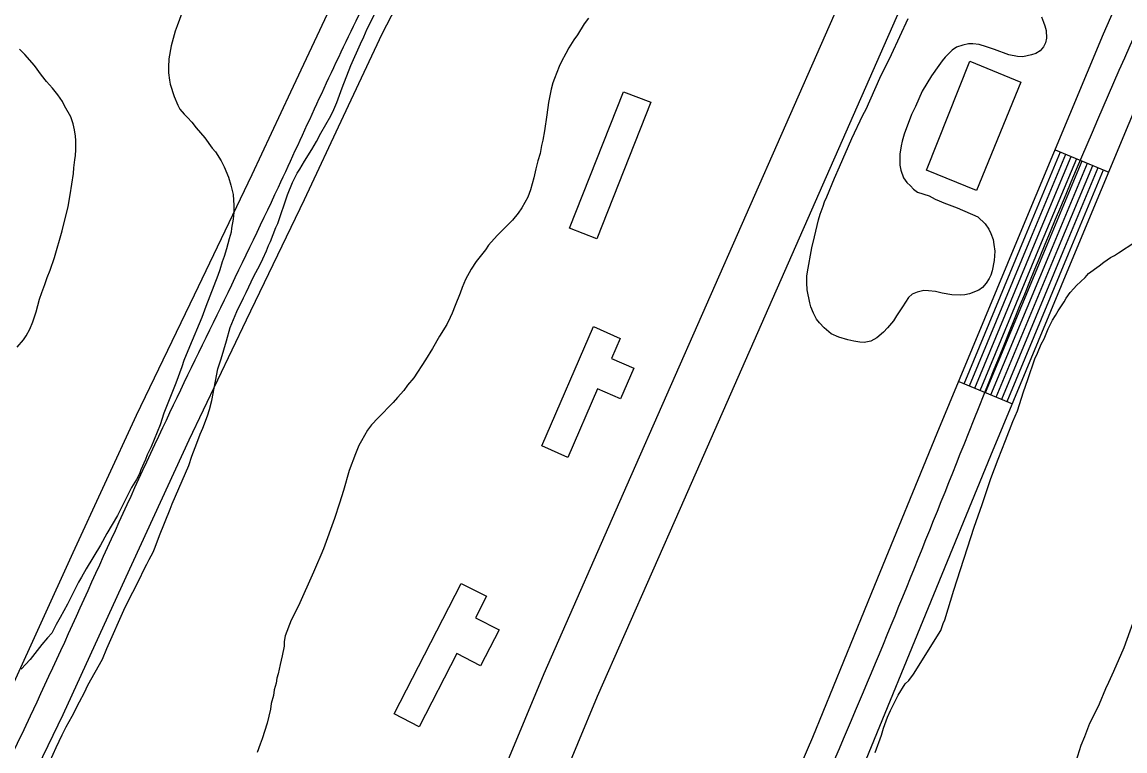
# Model space of a CAD drawing. Extents: x 3855477 to 3893699, y 299188 to 325115.
# Drawn here: x 3890604 to 3891174, y 311975 to 312352 of the extents above; entities that cross this region are included whole.
import ezdxf

# ---------------------------------------------------------------- set-up
doc = ezdxf.new("R2010")
doc.units = 0
for name, color, linetype in [('V-BLDG-OTLN', 7, 'Continuous'), ('V-ROAD-CNTR', 7, 'Continuous'), ('V-SITE-VEGE', 7, 'Continuous')]:
    doc.layers.add(name, color=color, linetype=linetype)

msp = doc.modelspace()

# ---------------------------------------------------------------- linework, layer by layer
at = {"layer": 'V-BLDG-OTLN'}
for points in [[(3891097.34, 312264.69), (3891071.39, 312275.3), (3891093.92, 312331.61), (3891120.27, 312320.84)], [(3890928.96, 312310.45), (3890900.98, 312239.73), (3890886.85, 312245.33), (3890914.75, 312315.83)], [(3890899.16, 312194.33), (3890913.09, 312188.17), (3890908.61, 312177.85), (3890920.1, 312172.88), (3890913.22, 312157.01), (3890901.36, 312162.15), (3890886.03, 312126.73), (3890872.43, 312132.62)], [(3890830.81, 312061.55), (3890843.94, 312054.97), (3890838.18, 312043.79), (3890850.4, 312037.5), (3890840.81, 312018.87), (3890828.5, 312025.22), (3890809.02, 311987.42), (3890796.06, 311994.11)]]:
    msp.add_lwpolyline(points, close=True, dxfattribs=at)
at = {"layer": 'V-ROAD-CNTR'}
for p, q in [((3891138.07, 312285.84), (3891165.76, 312274.28)), ((3891088.19, 312165.97), (3891115.9, 312154.46))]:
    msp.add_line(p, q, dxfattribs=at)
for points in [[(3890822.67, 311516.18), (3890833.1, 311550.29), (3890843.78, 311585.18), (3890865.17, 311634.84), (3890888.28, 311682.4), (3890919.12, 311760.69), (3890950.75, 311839.53), (3890981.91, 311910.89), (3891012.63, 311982.04), (3891044.81, 312060.53), (3891077.06, 312139.17), (3891119.95, 312242.43), (3891163.06, 312345.7), (3891188.7, 312404.35), (3891213.77, 312462.74), (3891234.77, 312518.43), (3891255.27, 312574.83), (3891273.68, 312622.27), (3891284.21, 312666.33), (3891291.75, 312689.2), (3891308.54, 312723.7)], [(3890851.35, 311507.4), (3890861.79, 311541.51), (3890871.98, 311574.83), (3890892.46, 311622.35), (3890915.77, 311670.33), (3890947, 311749.6), (3890978.42, 311827.94), (3891009.43, 311898.94), (3891040.28, 311970.4), (3891072.57, 312049.14), (3891104.79, 312127.73), (3891147.65, 312230.9), (3891190.65, 312333.91), (3891216.23, 312392.42), (3891241.61, 312451.52), (3891262.9, 312508.01), (3891283.35, 312564.28), (3891302.38, 312613.32), (3891315.26, 312669.62), (3891331.02, 312707.49)], [(3890450.47, 311685.73), (3890469.97, 311732.08), (3890489.58, 311778.68), (3890542.77, 311893.29), (3890597.8, 312006.58), (3890630.16, 312077.46), (3890662.86, 312148.5), (3890692.76, 312210.86), (3890722.72, 312272.95), (3890742.72, 312315.85), (3890762.96, 312359.08), (3890787.68, 312406.75), (3890807.71, 312442.63)], [(3890683.01, 311580.75), (3890734.03, 311702.91), (3890788.08, 311821.72), (3890813.03, 311869.13), (3890873.73, 312014.96), (3890916.69, 312112.45), (3891060.22, 312438.55)], [(3890478.12, 311674.1), (3890497.62, 311720.45), (3890517.02, 311766.54), (3890569.87, 311880.42), (3890624.95, 311993.8), (3890657.44, 312064.96), (3890690.02, 312135.74), (3890719.8, 312197.86), (3890749.82, 312260.09), (3890769.9, 312303.15), (3890789.87, 312345.81), (3890814.1, 312392.53), (3890833.91, 312428)], [(3890710.69, 311569.19), (3890761.53, 311690.91), (3890815.03, 311808.51), (3890840.21, 311856.36), (3890901.31, 312003.15), (3890944.15, 312100.36), (3891087.67, 312426.46)], [(3891090.96, 312164.82), (3891122.72, 312241.28), (3891140.84, 312284.68)], [(3891093.73, 312163.66), (3891125.49, 312240.12), (3891143.61, 312283.52)], [(3891096.5, 312162.51), (3891128.26, 312238.97), (3891146.38, 312282.37)], [(3891099.27, 312161.36), (3891131.03, 312237.82), (3891149.15, 312281.21)], [(3891102.04, 312160.21), (3891133.8, 312236.66), (3891151.91, 312280.06)], [(3891104.82, 312159.06), (3891136.57, 312235.51), (3891154.68, 312278.9)], [(3891107.59, 312157.91), (3891139.34, 312234.36), (3891157.45, 312277.75)], [(3891110.36, 312156.76), (3891142.11, 312233.2), (3891160.22, 312276.59)], [(3891113.13, 312155.61), (3891144.88, 312232.05), (3891162.99, 312275.44)]]:
    msp.add_lwpolyline(points, dxfattribs=at)
for points in [[(3890837.01, 311511.79), (3890857.88, 311580.01), (3890902.02, 311676.36), (3890964.59, 311833.73), (3891026.45, 311976.22), (3891090.93, 312133.45), (3891176.85, 312339.8), (3891227.69, 312457.13), (3891269.31, 312569.55), (3891288.03, 312617.8), (3891298.65, 312662.23), (3891305.68, 312683.54), (3891320.96, 312714.96)], [(3890464.3, 311679.91), (3890503.3, 311772.61), (3890611.38, 312000.19), (3890676.44, 312142.12), (3890736.27, 312266.52), (3890776.42, 312352.45), (3890800.89, 312399.64), (3890820.81, 312435.31)]]:
    msp.add_spline(points, degree=3, dxfattribs=at)
at = {"layer": 'V-SITE-VEGE'}
for points in [[(3890753.54, 312285.96), (3890755.9, 312290.09), (3890758.13, 312294.35), (3890763.38, 312303.41), (3890764.95, 312306.61), (3890766.52, 312310.2), (3890769.26, 312317.79), (3890773.69, 312329.36), (3890778.67, 312340.68), (3890780.37, 312344.27), (3890782.07, 312348.27), (3890788.36, 312360.65)], [(3890686.31, 312356.4), (3890683.83, 312349.88), (3890682.92, 312347.22), (3890680.84, 312339.64), (3890679.56, 312332.86), (3890679.32, 312328.48)], [(3891131, 312354.58), (3891131.95, 312351.8), (3891132.76, 312349.95), (3891133.44, 312347.43), (3891133.46, 312343.58), (3891132.95, 312341.06), (3891132.03, 312339.06), (3891130.19, 312336.92), (3891127.94, 312335.58), (3891125.82, 312334.9), (3891121.31, 312333.95), (3891118.53, 312334.06), (3891114.01, 312334.96), (3891106.69, 312337.7), (3891102.43, 312339.13), (3891098.71, 312340.17), (3891095.39, 312340.68), (3891093.26, 312340.53), (3891090.21, 312339.98), (3891087.04, 312338.9), (3891084.66, 312337.29), (3891081.1, 312333.68), (3891079.65, 312331.82)], [(3890896.59, 312353.93), (3890894.48, 312350.99), (3890890.93, 312345.26), (3890889.09, 312342.73), (3890886.46, 312338.46), (3890884.89, 312335.67), (3890882.66, 312331.4), (3890881.48, 312328.87), (3890879, 312322.62), (3890878.22, 312320.36), (3890877.31, 312317.16), (3890875.9, 312310.25), (3890875.14, 312303.88), (3890873.87, 312295.64), (3890872.97, 312290.72), (3890872.33, 312288.06), (3890871.56, 312283.94), (3890870.39, 312280.09), (3890869.35, 312275.96), (3890868.32, 312271.31), (3890866.64, 312265.06), (3890865.2, 312261.34), (3890862.18, 312255.74), (3890860.21, 312252.94)], [(3891079.65, 312331.82), (3891077.81, 312329.41), (3891073.99, 312324.08), (3891069.26, 312316.09), (3891065.73, 312308.1), (3891063.77, 312304.1), (3891059.85, 312293.85), (3891058.81, 312290.26), (3891058.3, 312287.87), (3891057.66, 312283.49), (3891057.7, 312277.91), (3891058.11, 312275.26), (3891059.6, 312271.29), (3891061.34, 312268.91), (3891063.21, 312267.2), (3891064.82, 312265.35), (3891066.82, 312263.9), (3891072.8, 312261.95), (3891076, 312260.24), (3891078, 312259.33), (3891080.52, 312258.28), (3891087.31, 312255.8), (3891097.96, 312251.1), (3891101.83, 312247.54), (3891103.71, 312244.76), (3891104.79, 312242.51), (3891106, 312239.33), (3891106.29, 312236.81), (3891106.84, 312233.37), (3891106.47, 312228.45), (3891105.45, 312223.14), (3891104.8, 312221.01), (3891103.88, 312219.15), (3891102.3, 312216.88), (3891100.46, 312214.61), (3891098.61, 312213.14), (3891093.71, 312211.38), (3891091.33, 312210.7), (3891088.8, 312210.55), (3891084.55, 312210.79), (3891079.64, 312211.68), (3891076.05, 312212.46), (3891072.46, 312212.83), (3891070.07, 312212.95), (3891066.63, 312212.13), (3891064.11, 312211.05), (3891062.13, 312209.45), (3891059.11, 312204.51), (3891055.95, 312199.98), (3891054.38, 312197.32), (3891051.35, 312193.71), (3891049.24, 312191.44), (3891045.8, 312188.5), (3891042.63, 312186.89), (3891039.19, 312186.2), (3891037.06, 312186.32), (3891033.87, 312186.83), (3891030.81, 312187.47), (3891026.16, 312188.9), (3891022.17, 312190.6), (3891018.56, 312193.63), (3891016.16, 312196.27), (3891014.55, 312198.25), (3891013.07, 312201.29), (3891011.72, 312204.6), (3891011.04, 312206.59), (3891009.8, 312213.35), (3891009.52, 312216.93), (3891009.63, 312220.39), (3891009.88, 312222.65), (3891012.18, 312235.01), (3891013.47, 312240.85), (3891015.54, 312249.49), (3891016.45, 312252.55), (3891018.02, 312256.68), (3891018.67, 312258.81), (3891019.98, 312261.47), (3891023.89, 312271.19), (3891026.51, 312276.91), (3891032.92, 312291.69), (3891038.55, 312303.67), (3891040.25, 312306.87), (3891047.32, 312322.84), (3891053.34, 312335.1), (3891061.98, 312353.73)], [(3890601.15, 312183.68), (3890604.32, 312187.42), (3890605.76, 312189.55), (3890607.73, 312193.02), (3890609.17, 312196.74), (3890610.86, 312202.06), (3890612.67, 312208.58), (3890613.85, 312212.04), (3890615.41, 312216.16), (3890616.58, 312219.75), (3890618.15, 312223.61), (3890620.36, 312230.13), (3890624.39, 312243.83), (3890627.49, 312256.46), (3890628.52, 312262.44), (3890630.17, 312273.6), (3890630.41, 312276.53), (3890630.92, 312280.64), (3890631.3, 312282.9), (3890631.42, 312285.82), (3890631.39, 312290.6), (3890631.24, 312292.86), (3890630.82, 312296.04), (3890630.13, 312299.22), (3890628.92, 312302.8), (3890625.56, 312308.48), (3890624.48, 312310.73), (3890622.21, 312314.3), (3890619.39, 312317.74), (3890616.32, 312321.17), (3890613.64, 312324.47), (3890610.16, 312329.36), (3890605.08, 312335.16), (3890602.4, 312337.8)], [(3890679.32, 312328.48), (3890679.47, 312325.56), (3890679.9, 312321.85), (3890680.31, 312319.73), (3890682.34, 312313.37), (3890684.23, 312308.87), (3890685.3, 312306.75), (3890687.45, 312304.24), (3890689.18, 312302.53), (3890691.46, 312300.02), (3890693.73, 312297.12), (3890698.14, 312291.97), (3890702.03, 312286.55), (3890703.63, 312284.7), (3890706.58, 312280.08), (3890708.2, 312277.03), (3890710.49, 312271.61), (3890711.71, 312267.5), (3890712.81, 312262.73), (3890713.24, 312257.02), (3890713.26, 312253.44), (3890712.89, 312249.99), (3890711.99, 312245.33), (3890711.74, 312243.21), (3890710.7, 312239.75), (3890709.4, 312234.56), (3890708.24, 312230.58), (3890707.19, 312227.91), (3890705.89, 312223.66), (3890704.85, 312220.73), (3890698.71, 312204.76), (3890696.63, 312199.04), (3890690.23, 312183.86), (3890687.35, 312176.81), (3890686.31, 312173.62), (3890683.18, 312165.1), (3890677.04, 312149.53), (3890675.09, 312143.54), (3890670.39, 312132.1), (3890668.42, 312127.97), (3890667.51, 312125.58), (3890665.15, 312120.25), (3890664.37, 312118.25), (3890662.79, 312115.32), (3890660.3, 312111.06), (3890657.94, 312106.66), (3890652.96, 312096.68), (3890647.58, 312087.35), (3890644.17, 312081.22), (3890636.81, 312069.09), (3890634.46, 312064.7), (3890632.88, 312062.16), (3890627.11, 312050.71), (3890623.44, 312043.92), (3890621.21, 312040.19), (3890618.98, 312035.79), (3890616.74, 312033.39), (3890613.84, 312029.92), (3890607.92, 312022.18), (3890603.17, 312017.24)], [(3890618.22, 311969.81), (3890621.23, 311976.6), (3890624.37, 311983.26), (3890626.46, 311987.39), (3890629.48, 311992.85), (3890633.28, 312000.31), (3890635.91, 312005.1), (3890637.74, 312008.83), (3890645.22, 312022.42), (3890647.57, 312027.88), (3890656.99, 312049.18), (3890664.85, 312064.76), (3890666.16, 312067.56), (3890668.26, 312071.42), (3890669.44, 312073.95), (3890671.41, 312077.68), (3890672.45, 312080.21), (3890674.67, 312086.33), (3890680.29, 312099.91), (3890681.33, 312102.7), (3890689.83, 312122.54), (3890691.52, 312127.33), (3890694.13, 312133.98), (3890695.83, 312138.77), (3890697.13, 312141.83), (3890699.48, 312148.22), (3890700.52, 312151.41), (3890701.82, 312156.2), (3890704.9, 312172.54), (3890706.59, 312177.6), (3890709.32, 312186.91), (3890711.26, 312193.96), (3890714.79, 312202.08), (3890718.2, 312209.14), (3890719.51, 312212.06), (3890723.57, 312220.45), (3890726.72, 312226.05), (3890728.16, 312229.38), (3890730.12, 312233.51), (3890731.16, 312236.3), (3890732.08, 312238.3), (3890734.95, 312245.61), (3890736, 312247.75), (3890740.95, 312262.51), (3890743.56, 312268.9), (3890745.92, 312273.7), (3890747.37, 312275.83), (3890749.73, 312279.96), (3890753.54, 312285.96)], [(3890860.21, 312252.94), (3890857.31, 312249.34), (3890855.2, 312247.33), (3890849.4, 312241.45), (3890844.92, 312236.38), (3890843.34, 312234.11), (3890838.6, 312227.98), (3890835.98, 312224.11), (3890833.09, 312218.65), (3890831.26, 312214.52), (3890830.22, 312211.59), (3890827.6, 312205.2), (3890826.17, 312201.35), (3890825.12, 312199.08), (3890823.29, 312195.49), (3890819.61, 312189.36), (3890815.93, 312182.96), (3890812.39, 312177.1), (3890806.21, 312167.9), (3890803.05, 312164.03), (3890801.08, 312161.36), (3890797.92, 312157.62), (3890795.54, 312155.09), (3890787.76, 312147.2), (3890784.47, 312143.46), (3890782.36, 312140.79), (3890779.21, 312135.33), (3890777.9, 312132.8), (3890776.07, 312128.54), (3890772.81, 312119.89), (3890769.95, 312109.65), (3890767.87, 312103), (3890765.27, 312095.15), (3890759.53, 312079.32), (3890758.23, 312076.12), (3890755.87, 312070.93), (3890754.44, 312067.34), (3890746.72, 312049.9), (3890742.92, 312042.44), (3890739.78, 312034.45), (3890739.27, 312031.53), (3890739.16, 312029.01), (3890738.26, 312024.09), (3890737.09, 312019.57), (3890736.06, 312014.79), (3890735.41, 312012.53), (3890735.03, 312010), (3890734.12, 312006.54), (3890733.62, 312003.62), (3890732.58, 311999.37), (3890732.07, 311996.44), (3890730.39, 311989.26), (3890727.92, 311981.15), (3890726.87, 311978.35), (3890725.18, 311974.1)], [(3891044.87, 311974), (3891048.25, 311983.01), (3891049.28, 311986.72), (3891051.36, 311992.28), (3891052.92, 311995.73), (3891056.83, 312003.68), (3891060.49, 312009.52), (3891062.33, 312011.38), (3891064.69, 312014.56), (3891078.81, 312037.12), (3891080.11, 312040.83), (3891080.89, 312042.68), (3891085.54, 312058.04), (3891096.17, 312090.61), (3891100.32, 312102.27), (3891104.73, 312115.78), (3891108.62, 312125.84), (3891112.26, 312135.38), (3891116.16, 312145.18), (3891118.5, 312150.75), (3891121.61, 312160.55), (3891123.95, 312166.91), (3891127.57, 312177.76), (3891128.88, 312180.68), (3891130.7, 312185.18), (3891132.26, 312188.1), (3891134.35, 312193.14), (3891136.69, 312197.64), (3891138.27, 312200.03), (3891139.57, 312202.42), (3891140.88, 312204.54), (3891142.71, 312207.2), (3891143.75, 312209.05), (3891145.85, 312211.97), (3891147.69, 312214.1), (3891149, 312215.69), (3891153.46, 312219.69), (3891155.3, 312221.81), (3891160.82, 312225.82), (3891163.19, 312227.68), (3891166.61, 312230.08), (3891168.71, 312231.15), (3891170.82, 312232.49), (3891179.24, 312238.09)], [(3891180.49, 312047.3), (3891173.48, 312028.22), (3891168.27, 312016.04), (3891165.67, 312010.2), (3891164.1, 312007.02), (3891160.72, 311999.07), (3891157.85, 311992.97), (3891155.76, 311989), (3891153.17, 311982.11), (3891151.35, 311977.61), (3891146.94, 311963.84)]]:
    msp.add_lwpolyline(points, dxfattribs=at)

doc.saveas('drawing.dxf')
